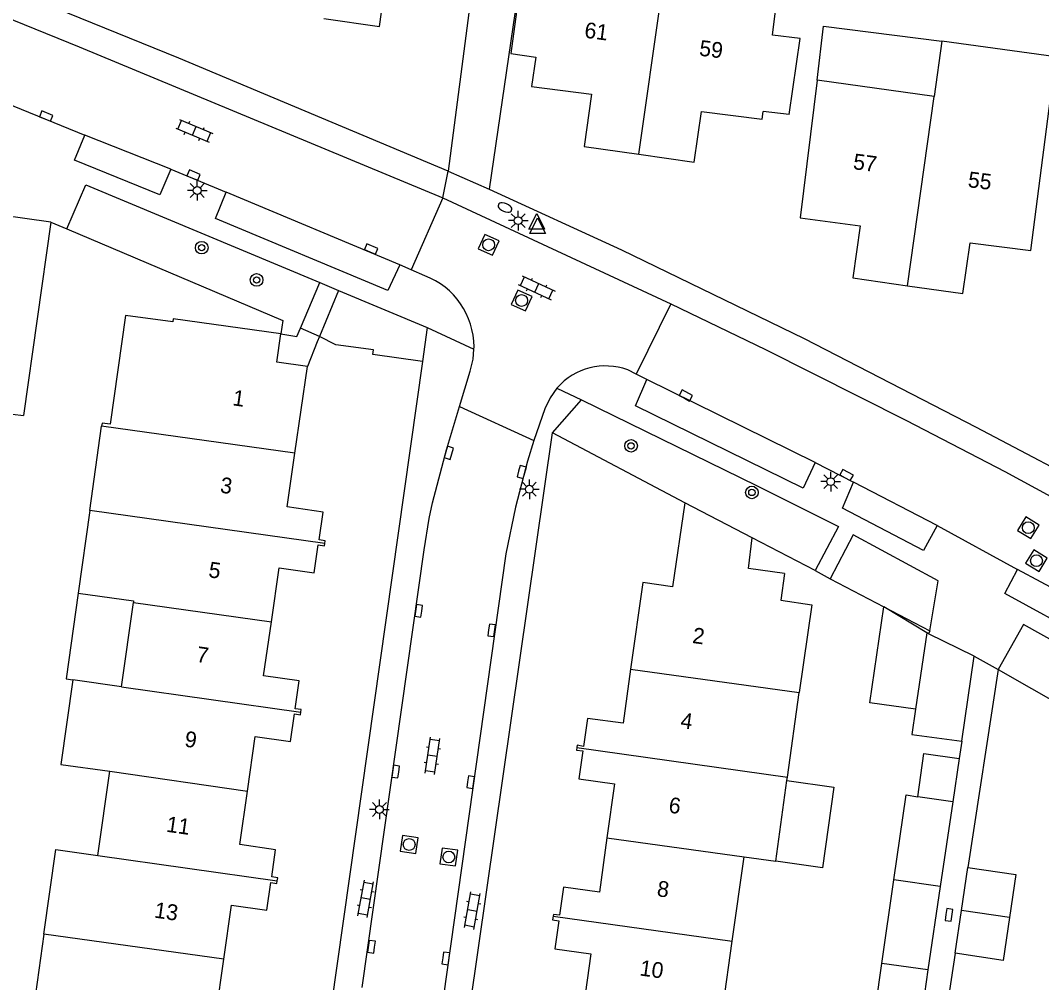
# Model space of a CAD drawing. Extents: x 128000 to 131008, y 398996 to 402500.
# Drawn here: x 128285.4 to 128350.2, y 400298.5 to 400359.5 of the extents above; entities that cross this region are included whole.
import ezdxf

# ---------------------------------------------------------------- set-up
doc = ezdxf.new("R2010")
doc.units = 0
for name, color, linetype in [('gg-afsc-erfafscheiding', 7, 'Continuous'), ('gg-afsc-muur', 7, 'Continuous'), ('gg-anno-huisnummerreeks BGT', 7, 'Continuous'), ('gg-bbg-bijgebouw', 7, 'Continuous'), ('gg-bbg-gedigitaliseerde bebouwing', 7, 'Continuous'), ('gg-bbg-gedigitaliseerde bijgebouw', 7, 'Continuous'), ('gg-bbg-hoofdgebouw', 7, 'Continuous'), ('gg-bbg-luifel en loopbrug', 7, 'Continuous'), ('gg-bbg-tussenscheiding', 7, 'Continuous'), ('gg-knt-verharding', 7, 'Continuous'), ('gg-knt-verharding nz', 7, 'Continuous'), ('gt-grn-groengrens', 7, 'Continuous'), ('gt-grn-vlakafsluiter', 7, 'Continuous'), ('gt-grn-weggrens', 7, 'Continuous'), ('gt-symb-boom', 7, 'Continuous'), ('gt-symb-brandkraan', 7, 'Continuous'), ('gt-symb-klinker verharding', 7, 'Continuous'), ('gt-symb-kolk', 7, 'Continuous'), ('gt-symb-lichtmast', 7, 'Continuous'), ('gt-symb-rioolschacht', 7, 'Continuous'), ('gt-symb-waterafsluiter', 7, 'Continuous')]:
    doc.layers.add(name, color=color, linetype=linetype)

# ---------------------------------------------------------------- blocks, each defined once
blk = doc.blocks.new('gt0-KOLK')
at = {"layer": 'gt-symb-kolk'}
blk.add_lwpolyline([(0, 0), (0.375, 0), (0.375, 0.4), (-0.375, 0.4), (-0.375, 0), (0, 0)], dxfattribs=at)
blk = doc.blocks.new('gt0-RS')
at = {"layer": 'gt-symb-rioolschacht'}
blk.add_lwpolyline([(-0.5, -0.5), (0.5, -0.5), (0.5, 0.5), (-0.5, 0.5)], close=True, dxfattribs=at)
blk.add_circle((0, 0), 0.375, dxfattribs=at)
blk = doc.blocks.new('gt0-BOOM')
at = {"layer": 'gt-symb-boom'}
for radius in [0.4, 0.2]:
    blk.add_circle((0, 0), radius, dxfattribs=at)
blk = doc.blocks.new('gt0-LMAST')
at = {"layer": 'gt-symb-lichtmast'}
for p, q in [((-0.182, 0.173), (-0.447, 0.438)), ((-0.005, 0.246), (-0.005, 0.621)), ((0.172, 0.173), (0.437, 0.438)), ((-0.255, -0.004), (-0.63, -0.004)), ((-0.182, -0.181), (-0.447, -0.446)), ((-0.005, -0.254), (-0.005, -0.629)), ((0.437, -0.446), (0.172, -0.181)), ((0.245, -0.004), (0.62, -0.004))]:
    blk.add_line(p, q, dxfattribs=at)
blk.add_circle((-0.005, -0.004), 0.25, dxfattribs=at)
blk = doc.blocks.new('gt0-BR')
at = {"layer": 'gt-symb-brandkraan'}
for centre, radius, start, end in [((-0.244, 0), 0.206, 107.56694, 252.43307), ((0.599, -2.664), 3, 106.89205, 107.56694), ((0, -0.691), 0.938, 73.10799, 106.89205), ((-0.599, -2.664), 3, 72.43309, 73.10799), ((0.244, 0), 0.206, 287.56695, 72.43309), ((0.599, 2.664), 3, 252.43307, 253.10797), ((0, 0.691), 0.938, 253.10797, 286.89206), ((-0.599, 2.664), 3, 286.89206, 287.56695)]:
    blk.add_arc(centre, radius, start, end, dxfattribs=at)
blk = doc.blocks.new('gt0-KL1')
at = {"layer": 'gt-symb-klinker verharding'}
for p, q in [((-1.15, 0.3), (1.15, 0.3)), ((-1, -0.3), (-1, 0.3)), ((-0.5, 0.3), (-0.5, 0.45)), ((0, -0.3), (0, 0.3)), ((0.5, 0.3), (0.5, 0.45)), ((1, -0.3), (1, 0.3)), ((-1.15, -0.3), (1.15, -0.3)), ((-0.5, -0.45), (-0.5, -0.3)), ((0.5, -0.45), (0.5, -0.3))]:
    blk.add_line(p, q, dxfattribs=at)
blk = doc.blocks.new('gt0-WAFSL')
at = {"layer": 'gt-symb-waterafsluiter'}
for p, q in [((-0.5, -0.333), (0, 0.667)), ((0, 0.667), (0.5, -0.333)), ((0.5, -0.333), (-0.5, -0.333))]:
    blk.add_line(p, q, dxfattribs=at)

msp = doc.modelspace()

# ---------------------------------------------------------------- linework, layer by layer
at = {"layer": 'gg-afsc-erfafscheiding'}
for p, q in [((128287.314, 400346.721), (128288.333, 400346.289)), ((128335.789, 400324.619), (128336.74, 400324.093)), ((128347.393, 400318.347), (128345.473, 400305.795)), ((128345.085, 400313.793), (128344.924, 400312.704)), ((128344.668, 400300.345), (128343.897, 400295.153))]:
    msp.add_line(p, q, dxfattribs=at)
msp.add_lwpolyline([(128288.333, 400346.289), (128302.02, 400340.485), (128301.9, 400339.63)], dxfattribs=at)
at = {"layer": 'gg-afsc-muur'}
for p, q in [((128335.789, 400324.619), (128331.799, 400326.689)), ((128336.74, 400324.093), (128340.151, 400322.314)), ((128340.151, 400322.314), (128343.072, 400320.791)), ((128343.072, 400320.791), (128342.984, 400320.618)), ((128347.393, 400318.347), (128361.551, 400310.247))]:
    msp.add_line(p, q, dxfattribs=at)
at = {"layer": 'gg-bbg-bijgebouw'}
for p, q in [((128287.314, 400346.721), (128284.157, 400347.167)), ((128287.314, 400346.721), (128285.574, 400334.449)), ((128342.865, 400320.677), (128342.159, 400315.82)), ((128342.984, 400320.618), (128342.865, 400320.677)), ((128345.867, 400319.186), (128342.984, 400320.618)), ((128345.085, 400313.793), (128345.867, 400319.186)), ((128345.071, 400303.07), (128345.473, 400305.795)), ((128345.473, 400305.795), (128348.53, 400305.344)), ((128344.668, 400300.345), (128345.071, 400303.07))]:
    msp.add_line(p, q, dxfattribs=at)
msp.add_lwpolyline([(128342.159, 400315.82), (128341.929, 400314.233), (128345.085, 400313.793)], dxfattribs=at)
at = {"layer": 'gg-bbg-gedigitaliseerde bebouwing'}
for p, q in [((128343.826, 400358.21), (128343.332, 400354.683)), ((128343.332, 400354.683), (128335.926, 400355.732)), ((128290.558, 400333.97), (128290.531, 400333.774)), ((128289.782, 400328.439), (128290.531, 400333.774)), ((128289.782, 400328.439), (128289.046, 400323.19)), ((128291.797, 400317.247), (128292.547, 400322.595)), ((128335.583, 400322.456), (128334.774, 400316.894)), ((128291.797, 400317.247), (128288.706, 400317.686)), ((128334.031, 400311.522), (128334.774, 400316.894)), ((128290.294, 400306.542), (128291.045, 400311.89)), ((128333.292, 400306.181), (128334, 400311.301)), ((128334, 400311.301), (128334.031, 400311.522)), ((128330.528, 400301.113), (128331.281, 400306.459)), ((128331.281, 400306.459), (128333.292, 400306.181)), ((128329.775, 400295.765), (128330.528, 400301.113))]:
    msp.add_line(p, q, dxfattribs=at)
for points in [[(128334.148, 400353.539), (128334.841, 400358.363), (128333.089, 400358.584)], [(128349.466, 400344.918), (128351.055, 400357.197), (128343.826, 400358.21)], [(128289.046, 400323.19), (128292.561, 400322.696), (128292.547, 400322.595)], [(128288.706, 400317.686), (128287.944, 400312.331), (128291.045, 400311.89)], [(128286.87, 400301.569), (128287.631, 400306.921), (128290.294, 400306.542)], [(128286.87, 400301.569), (128286.12, 400296.222), (128288.794, 400295.847)]]:
    msp.add_lwpolyline(points, dxfattribs=at)
at = {"layer": 'gg-bbg-gedigitaliseerde bijgebouw'}
for p, q in [((128284.877, 400334.544), (128285.574, 400334.449)), ((128344.924, 400312.704), (128344.517, 400309.942)), ((128344.517, 400309.942), (128343.726, 400304.578)), ((128340.026, 400299.704), (128340.79, 400305.001)), ((128348.53, 400305.344), (128348.122, 400302.62)), ((128343.726, 400304.578), (128342.946, 400299.287)), ((128339.258, 400294.381), (128340.026, 400299.704)), ((128342.946, 400299.287), (128342.16, 400293.957))]:
    msp.add_line(p, q, dxfattribs=at)
for points in [[(128342.299, 400310.28), (128342.695, 400313.026), (128344.924, 400312.704)], [(128340.79, 400305.001), (128341.566, 400310.386), (128342.299, 400310.28)], [(128348.122, 400302.62), (128347.713, 400299.895), (128344.668, 400300.345)]]:
    msp.add_lwpolyline(points, dxfattribs=at)
at = {"layer": 'gg-bbg-hoofdgebouw'}
for p, q in [((128334.148, 400353.539), (128332.484, 400353.747)), ((128302.796, 400332.072), (128303.58, 400337.57)), ((128331.799, 400326.689), (128327.518, 400328.919))]:
    msp.add_line(p, q, dxfattribs=at)
for points in [[(128304.618, 400359.629), (128308.159, 400359.13), (128308.605, 400362.344), (128312.456, 400361.863), (128312.58, 400362.855)], [(128333.089, 400358.584), (128333.516, 400361.998), (128326.305, 400363.02)], [(128318.611, 400361.762), (128317.11, 400361.953), (128316.481, 400357.428), (128318.072, 400357.186)], [(128318.072, 400357.186), (128317.79, 400355.33), (128321.611, 400354.834), (128321.145, 400351.527), (128324.604, 400351.03)], [(128335.926, 400355.732), (128334.833, 400346.991), (128338.654, 400346.495), (128338.188, 400343.188), (128341.654, 400342.69)], [(128324.604, 400351.03), (128328.126, 400350.524), (128328.572, 400353.738), (128332.423, 400353.257), (128332.484, 400353.747)], [(128341.654, 400342.69), (128345.169, 400342.185), (128345.615, 400345.399), (128349.466, 400344.918)], [(128295.044, 400340.389), (128292.043, 400340.81), (128291.073, 400333.898), (128290.558, 400333.97)], [(128301.9, 400339.63), (128295.073, 400340.597), (128295.044, 400340.389)], [(128303.58, 400337.57), (128301.65, 400337.85), (128301.9, 400339.63)], [(128304.683, 400326.335), (128304.71, 400326.51), (128304.33, 400326.57), (128304.58, 400328.33), (128302.31, 400328.66), (128302.796, 400332.072)], [(128327.518, 400328.919), (128326.75, 400323.597), (128324.854, 400323.87), (128324.085, 400318.371)], [(128301.298, 400321.363), (128301.79, 400324.8), (128304.01, 400324.48), (128304.26, 400326.25), (128304.66, 400326.19), (128304.683, 400326.335)], [(128333.84, 400324.432), (128331.553, 400324.748), (128331.799, 400326.689)], [(128333.84, 400324.432), (128333.607, 400322.747), (128335.583, 400322.456)], [(128303.17, 400315.643), (128303.19, 400315.81), (128302.81, 400315.86), (128303.06, 400317.63), (128300.81, 400317.95), (128301.298, 400321.363)], [(128324.085, 400318.371), (128323.604, 400314.936), (128321.353, 400315.245), (128321.106, 400313.468), (128320.705, 400313.549), (128320.682, 400313.39)], [(128299.785, 400310.635), (128300.28, 400314.1), (128302.52, 400313.78), (128302.77, 400315.53), (128303.15, 400315.48), (128303.17, 400315.643)], [(128320.682, 400313.39), (128320.66, 400313.238), (128321.047, 400313.193), (128320.809, 400311.403), (128323.066, 400311.093), (128322.586, 400307.663)], [(128301.673, 400304.943), (128301.7, 400305.13), (128301.32, 400305.19), (128301.56, 400306.91), (128299.3, 400307.24), (128299.785, 400310.635)], [(128322.586, 400307.663), (128322.106, 400304.23), (128319.838, 400304.541), (128319.585, 400302.76), (128319.189, 400302.814), (128319.173, 400302.699)], [(128298.279, 400299.967), (128298.77, 400303.4), (128301.02, 400303.08), (128301.27, 400304.84), (128301.65, 400304.78), (128301.673, 400304.943)], [(128319.173, 400302.699), (128319.14, 400302.467), (128319.537, 400302.413), (128319.284, 400300.63), (128321.559, 400300.318), (128321.091, 400296.977)], [(128298.098, 400294.545), (128298.13, 400294.72), (128297.72, 400294.77), (128297.97, 400296.52), (128297.79, 400296.55), (128298.279, 400299.967)]]:
    msp.add_lwpolyline(points, dxfattribs=at)
at = {"layer": 'gg-bbg-luifel en loopbrug'}
msp.add_line((128342.865, 400320.677), (128340.151, 400322.314), dxfattribs=at)
for points in [[(128335.926, 400355.732), (128336.328, 400359.147), (128343.826, 400358.21)], [(128289.046, 400323.19), (128288.283, 400317.745), (128288.706, 400317.686)], [(128342.159, 400315.82), (128339.267, 400316.24), (128340.151, 400322.314)], [(128334, 400311.301), (128336.976, 400310.889), (128336.267, 400305.769), (128333.292, 400306.181)]]:
    msp.add_lwpolyline(points, dxfattribs=at)
at = {"layer": 'gg-bbg-tussenscheiding'}
for p, q in [((128324.604, 400351.03), (128326.305, 400363.02)), ((128341.654, 400342.69), (128343.332, 400354.683)), ((128302.796, 400332.072), (128290.531, 400333.774)), ((128304.683, 400326.335), (128289.782, 400328.439)), ((128292.547, 400322.595), (128301.298, 400321.363)), ((128324.085, 400318.371), (128334.774, 400316.894)), ((128291.797, 400317.247), (128303.17, 400315.643)), ((128320.682, 400313.39), (128334.031, 400311.522)), ((128291.045, 400311.89), (128299.785, 400310.635)), ((128344.517, 400309.942), (128342.299, 400310.28)), ((128322.586, 400307.663), (128331.281, 400306.459)), ((128290.294, 400306.542), (128301.673, 400304.943)), ((128343.726, 400304.578), (128340.79, 400305.001)), ((128348.122, 400302.62), (128345.071, 400303.07)), ((128319.173, 400302.699), (128330.528, 400301.113)), ((128298.279, 400299.967), (128286.87, 400301.569)), ((128342.946, 400299.287), (128340.026, 400299.704))]:
    msp.add_line(p, q, dxfattribs=at)
at = {"layer": 'gg-knt-verharding'}
for p, q in [((128314.168, 400362.657), (128312.523, 400349.965)), ((128317.026, 400361.964), (128315.124, 400348.814)), ((128283.188, 400354.81), (128289.466, 400352.23)), ((128294.921, 400350.082), (128298.436, 400348.618)), ((128312.174, 400348.256), (128310.176, 400343.699)), ((128312.174, 400348.256), (128326.634, 400341.546)), ((128310.176, 400343.699), (128309.442, 400344.02)), ((128311.038, 400343.322), (128310.176, 400343.699)), ((128303.145, 400339.997), (128304.374, 400342.887)), ((128305.555, 400342.394), (128304.354, 400339.474)), ((128305.555, 400342.394), (128311.19, 400340.041)), ((128326.634, 400341.546), (128324.434, 400337.085)), ((128311.19, 400340.041), (128310.883, 400337.875)), ((128314.141, 400338.659), (128314.152, 400338.804)), ((128310.883, 400337.875), (128304.59, 400293.518)), ((128324.434, 400337.085), (128323.9, 400337.356)), ((128325.124, 400336.734), (128324.434, 400337.085)), ((128319.435, 400336.215), (128319.416, 400336.189)), ((128319.13, 400333.356), (128320.978, 400335.458)), ((128313.235, 400335.038), (128317.942, 400332.867)), ((128313.238, 400292.324), (128319.13, 400333.356)), ((128327.518, 400328.919), (128319.13, 400333.356)), ((128335.784, 400331.478), (128338.215, 400330.227)), ((128343.523, 400327.479), (128348.635, 400324.699)), ((128345.867, 400319.186), (128347.393, 400318.347))]:
    msp.add_line(p, q, dxfattribs=at)
for points in [[(128312.523, 400349.965), (128295.434, 400357.125), (128278.983, 400363.811), (128260.574, 400371.05)], [(128267.202, 400366.679), (128273.772, 400364.078), (128289.112, 400357.836), (128312.174, 400348.256)], [(128294.921, 400350.082), (128294.222, 400348.45), (128288.81, 400350.661), (128289.466, 400352.23)], [(128288.333, 400346.289), (128289.536, 400349.081), (128304.374, 400342.887)], [(128309.442, 400344.02), (128308.696, 400342.391), (128297.765, 400346.954), (128298.436, 400348.618)], [(128315.124, 400348.814), (128323.507, 400344.966), (128335.093, 400339.332), (128346.01, 400333.726), (128354.35, 400329.311), (128362.134, 400325.024), (128378.676, 400315.466), (128382.975, 400312.882)], [(128326.634, 400341.546), (128332.637, 400338.636), (128341.585, 400334.144), (128347.817, 400330.899), (128354.862, 400327.086), (128361.886, 400323.17), (128373.097, 400316.715), (128379.502, 400312.838)], [(128301.9, 400339.63), (128302.916, 400339.459), (128303.145, 400339.997)], [(128304.354, 400339.474), (128304.209, 400339.12), (128303.58, 400337.57)], [(128310.883, 400337.875), (128307.726, 400338.324), (128307.768, 400338.618), (128305.383, 400338.948)], [(128313.235, 400335.038), (128313.906, 400337.27), (128314.091, 400338.027), (128314.141, 400338.659)], [(128335.784, 400331.478), (128335.027, 400329.855), (128324.397, 400335.068), (128325.124, 400336.734)], [(128319.416, 400336.189), (128318.975, 400335.582), (128318.644, 400334.873), (128317.942, 400332.867)], [(128320.978, 400335.458), (128332.073, 400330.009), (128337.275, 400327.41), (128335.789, 400324.619)], [(128307.065, 400298.185), (128310.994, 400325.938), (128311.318, 400327.914), (128311.526, 400328.921), (128312.404, 400332.271), (128313.235, 400335.038)], [(128317.942, 400332.867), (128317.553, 400331.564), (128316.776, 400328.642), (128316.175, 400325.673), (128312.2, 400297.502)], [(128343.523, 400327.479), (128342.658, 400325.899), (128337.52, 400328.58), (128338.215, 400330.227)], [(128343.072, 400320.791), (128343.585, 400323.97), (128338.212, 400326.893), (128336.74, 400324.093)], [(128359.095, 400319.011), (128358.181, 400317.5), (128347.832, 400323.16), (128348.635, 400324.699)], [(128361.551, 400310.247), (128363.307, 400313.23), (128349.004, 400321.21), (128347.393, 400318.347)]]:
    msp.add_lwpolyline(points, dxfattribs=at)
for centre, radius, start, end in [((128309.305, 400338.796), 4.847, 0.1, 69.05256), ((128322.507, 400333.499), 4.101, 70.14836, 138.52117)]:
    msp.add_arc(centre, radius, start, end, dxfattribs=at)
at = {"layer": 'gg-knt-verharding nz'}
for p, q in [((128294.921, 400350.082), (128289.466, 400352.23)), ((128309.442, 400344.02), (128298.436, 400348.618)), ((128335.784, 400331.478), (128325.124, 400336.734)), ((128343.523, 400327.479), (128338.215, 400330.227)), ((128359.095, 400319.011), (128348.635, 400324.699))]:
    msp.add_line(p, q, dxfattribs=at)
at = {"layer": 'gt-grn-groengrens'}
msp.add_line((128305.383, 400338.948), (128304.354, 400339.474), dxfattribs=at)
at = {"layer": 'gt-grn-vlakafsluiter'}
msp.add_line((128304.354, 400339.474), (128303.145, 400339.997), dxfattribs=at)
at = {"layer": 'gt-grn-weggrens'}
for p, q in [((128312.174, 400348.256), (128312.523, 400349.965)), ((128312.523, 400349.965), (128315.124, 400348.814)), ((128304.374, 400342.887), (128305.555, 400342.394)), ((128311.19, 400340.041), (128314.141, 400338.659)), ((128319.416, 400336.189), (128320.978, 400335.458))]:
    msp.add_line(p, q, dxfattribs=at)

# ---------------------------------------------------------------- block references
at = {"layer": 'gt-symb-boom'}
for p in [(128296.883, 400345.101), (128300.361, 400343.054), (128324.114, 400332.532), (128331.777, 400329.575)]:
    msp.add_blockref('gt0-BOOM', p, dxfattribs=at)
at = {"layer": 'gt-symb-brandkraan', "rotation": -22.588204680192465}
msp.add_blockref('gt0-BR', (128316.118, 400347.649), dxfattribs=at)
at = {"layer": 'gt-symb-klinker verharding'}
for p, rotation in [((128296.411, 400352.511), -22.58900387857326), ((128318.128, 400342.556), -24.89920052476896), ((128311.517, 400312.869), 81.89420641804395), ((128307.286, 400303.801), 79.74640197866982), ((128314.049, 400303.05), 79.74640197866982)]:
    msp.add_blockref('gt0-KL1', p, dxfattribs=dict(at, rotation=rotation))
at = {"layer": 'gt-symb-kolk'}
for p, rotation in [((128286.939, 400353.267), -22.63910817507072), ((128296.289, 400349.52), -22.63910817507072), ((128307.553, 400344.834), -22.639108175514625), ((128327.496, 400335.551), -28.564734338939), ((128312.745, 400332.033), 73.92379710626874), ((128316.983, 400330.931), -106.07620289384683), ((128337.693, 400330.504), -28.564718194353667), ((128310.841, 400322.038), 82.00913100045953), ((128315.075, 400320.856), -97.99086899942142), ((128309.381, 400311.843), 82.00913100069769), ((128313.741, 400311.227), -97.9908689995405), ((128344.084, 400302.807), -97.93555037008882), ((128307.845, 400300.735), 82.00913100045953), ((128312.173, 400300.05), -97.9908689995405)]:
    msp.add_blockref('gt0-KOLK', p, dxfattribs=dict(at, rotation=rotation))
at = {"layer": 'gt-symb-lichtmast'}
for p in [(128296.601, 400348.732), (128316.961, 400346.82), (128336.781, 400330.265), (128317.667, 400329.784), (128308.155, 400309.472)]:
    msp.add_blockref('gt0-LMAST', p, dxfattribs=at)
at = {"layer": 'gt-symb-rioolschacht'}
for p, rotation in [((128315.078, 400345.285), -24.64098902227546), ((128317.169, 400341.752), -24.64098902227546), ((128349.311, 400327.339), -31.415978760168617), ((128349.83, 400325.247), -31.415978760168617), ((128310.039, 400307.247), 82.00913100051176), ((128312.553, 400306.453), 82.00913100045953)]:
    msp.add_blockref('gt0-RS', p, dxfattribs=dict(at, rotation=rotation))
at = {"layer": 'gt-symb-waterafsluiter'}
for p in [(128318.133, 400346.611), (128318.19, 400346.324)]:
    msp.add_blockref('gt0-WAFSL', p, dxfattribs=at)

# ---------------------------------------------------------------- texts
at = {"layer": 'gg-anno-huisnummerreeks BGT'}
for s, rotation, p in [('61', 352.6, (128321.116, 400358.428)), ('59', 352.9, (128328.4, 400357.287)), ('57', 352.6, (128338.159, 400350.089)), ('55', 352.9, (128345.443, 400348.948)), ('1', 351.9, (128298.795, 400335.11)), ('3', 351.9, (128298.006, 400329.573)), ('5', 351.8, (128297.271, 400324.205)), ('2', 352.1, (128327.964, 400320.034)), ('7', 351.8, (128296.503, 400318.833)), ('4', 352, (128327.208, 400314.641)), ('9', 351.9, (128295.755, 400313.463)), ('6', 352, (128326.458, 400309.277)), ('11', 351.9, (128294.592, 400308.062)), ('8', 352.1, (128325.717, 400303.976)), ('13', 351.8, (128293.832, 400302.616)), ('10', 352, (128324.621, 400298.945))]:
    msp.add_text(s, height=1, rotation=rotation, dxfattribs=at).set_placement(p)

doc.saveas('drawing.dxf')
